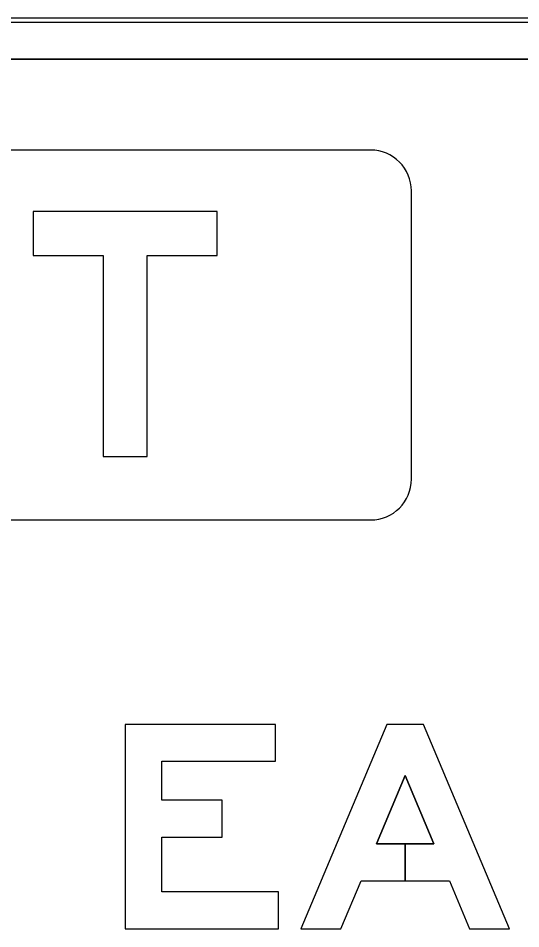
# Model space of a CAD drawing. Extents: x 1806251 to 1809821, y 414895 to 422886.
# Drawn here: x 1809677.0897 to 1809677.3355, y 415162.535 to 415162.9805 of the extents above; entities that cross this region are included whole.
import ezdxf

# ---------------------------------------------------------------- set-up
doc = ezdxf.new("R2010")
doc.units = 0
for name, color, linetype in [('GSBWFILL', 7, 'Continuous'), ('GSCOLORFILL', 7, 'Continuous'), ('GSOUTLINE', 7, 'Continuous')]:
    doc.layers.add(name, color=color, linetype=linetype)

msp = doc.modelspace()

# ---------------------------------------------------------------- linework, layer by layer
at = {"layer": 'GSBWFILL'}
for p, q in [((1809678.466, 415162.9805), (1809676.725, 415162.9805)), ((1809676.725, 415162.9605), (1809678.466, 415162.9605)), ((1809677.262, 415162.916), (1809676.701, 415162.916)), ((1809677.282, 415162.755), (1809677.282, 415162.896)), ((1809676.701, 415162.735), (1809677.262, 415162.735))]:
    msp.add_line(p, q, dxfattribs=at)
for points in [[(1809677.097, 415162.8644), (1809677.1312, 415162.8644), (1809677.1312, 415162.766), (1809677.1528, 415162.766), (1809677.1528, 415162.8644), (1809677.187, 415162.8644), (1809677.187, 415162.886), (1809677.097, 415162.886)], [(1809677.217, 415162.553), (1809677.16, 415162.553), (1809677.16, 415162.5799), (1809677.1895, 415162.5799), (1809677.1895, 415162.5979), (1809677.16, 415162.5979), (1809677.16, 415162.617), (1809677.2155, 415162.617), (1809677.2155, 415162.635), (1809677.142, 415162.635), (1809677.142, 415162.535), (1809677.217, 415162.535)], [(1809677.29305, 415162.5765), (1809677.279, 415162.5765), (1809677.279, 415162.5585), (1809677.30061, 415162.5585), (1809677.31048, 415162.535), (1809677.33, 415162.535), (1809677.288, 415162.635), (1809677.27, 415162.635), (1809677.228, 415162.535), (1809677.24752, 415162.535), (1809677.25739, 415162.5585), (1809677.279, 415162.5585), (1809677.279, 415162.5765), (1809677.26495, 415162.5765), (1809677.279, 415162.60994)]]:
    msp.add_lwpolyline(points, close=True, dxfattribs=at)
for centre, start, end in [((1809677.262, 415162.896), 0, 90), ((1809677.262, 415162.755), 270, 0)]:
    msp.add_arc(centre, 0.02, start, end, dxfattribs=at)
at = {"layer": 'GSCOLORFILL'}
for p, q in [((1809678.466, 415162.9805), (1809676.725, 415162.9805)), ((1809678.466, 415162.9805), (1809676.725, 415162.9805)), ((1809678.466, 415162.9805), (1809676.725, 415162.9805)), ((1809676.725, 415162.9785), (1809678.466, 415162.9785)), ((1809676.725, 415162.9605), (1809678.466, 415162.9605)), ((1809677.262, 415162.916), (1809676.701, 415162.916)), ((1809677.262, 415162.916), (1809676.701, 415162.916)), ((1809677.282, 415162.755), (1809677.282, 415162.896)), ((1809677.282, 415162.755), (1809677.282, 415162.896)), ((1809676.701, 415162.735), (1809677.262, 415162.735)), ((1809676.701, 415162.735), (1809677.262, 415162.735))]:
    msp.add_line(p, q, dxfattribs=at)
for points in [[(1809677.097, 415162.8644), (1809677.1312, 415162.8644), (1809677.1312, 415162.766), (1809677.1528, 415162.766), (1809677.1528, 415162.8644), (1809677.187, 415162.8644), (1809677.187, 415162.886), (1809677.097, 415162.886)], [(1809677.217, 415162.553), (1809677.16, 415162.553), (1809677.16, 415162.5799), (1809677.1895, 415162.5799), (1809677.1895, 415162.5979), (1809677.16, 415162.5979), (1809677.16, 415162.617), (1809677.2155, 415162.617), (1809677.2155, 415162.635), (1809677.142, 415162.635), (1809677.142, 415162.535), (1809677.217, 415162.535)], [(1809677.29305, 415162.5765), (1809677.279, 415162.5765), (1809677.279, 415162.5585), (1809677.30061, 415162.5585), (1809677.31048, 415162.535), (1809677.33, 415162.535), (1809677.288, 415162.635), (1809677.27, 415162.635), (1809677.228, 415162.535), (1809677.24752, 415162.535), (1809677.25739, 415162.5585), (1809677.279, 415162.5585), (1809677.279, 415162.5765), (1809677.26495, 415162.5765), (1809677.279, 415162.60994)]]:
    msp.add_lwpolyline(points, close=True, dxfattribs=at)
for centre, start, end in [((1809677.262, 415162.896), 0, 90), ((1809677.262, 415162.896), 0, 90), ((1809677.262, 415162.755), 270, 0), ((1809677.262, 415162.755), 270, 0)]:
    msp.add_arc(centre, 0.02, start, end, dxfattribs=at)
at = {"layer": 'GSOUTLINE'}
for p, q in [((1809678.466, 415162.9805), (1809676.725, 415162.9805)), ((1809678.466, 415162.9605), (1809676.725, 415162.9605)), ((1809677.262, 415162.916), (1809676.701, 415162.916)), ((1809677.282, 415162.755), (1809677.282, 415162.896)), ((1809676.701, 415162.735), (1809677.262, 415162.735))]:
    msp.add_line(p, q, dxfattribs=at)
for points in [[(1809677.097, 415162.8644), (1809677.1312, 415162.8644), (1809677.1312, 415162.766), (1809677.1528, 415162.766), (1809677.1528, 415162.8644), (1809677.187, 415162.8644), (1809677.187, 415162.886), (1809677.097, 415162.886)], [(1809677.217, 415162.553), (1809677.16, 415162.553), (1809677.16, 415162.5799), (1809677.1895, 415162.5799), (1809677.1895, 415162.5979), (1809677.16, 415162.5979), (1809677.16, 415162.617), (1809677.2155, 415162.617), (1809677.2155, 415162.635), (1809677.142, 415162.635), (1809677.142, 415162.535), (1809677.217, 415162.535)], [(1809677.25739, 415162.5585), (1809677.30061, 415162.5585), (1809677.31048, 415162.535), (1809677.33, 415162.535), (1809677.288, 415162.635), (1809677.27, 415162.635), (1809677.228, 415162.535), (1809677.24752, 415162.535)], [(1809677.29305, 415162.5765), (1809677.279, 415162.60994), (1809677.26495, 415162.5765)]]:
    msp.add_lwpolyline(points, close=True, dxfattribs=at)
for centre, start, end in [((1809677.262, 415162.896), 0, 90), ((1809677.262, 415162.755), 270, 0)]:
    msp.add_arc(centre, 0.02, start, end, dxfattribs=at)

doc.saveas('drawing.dxf')
